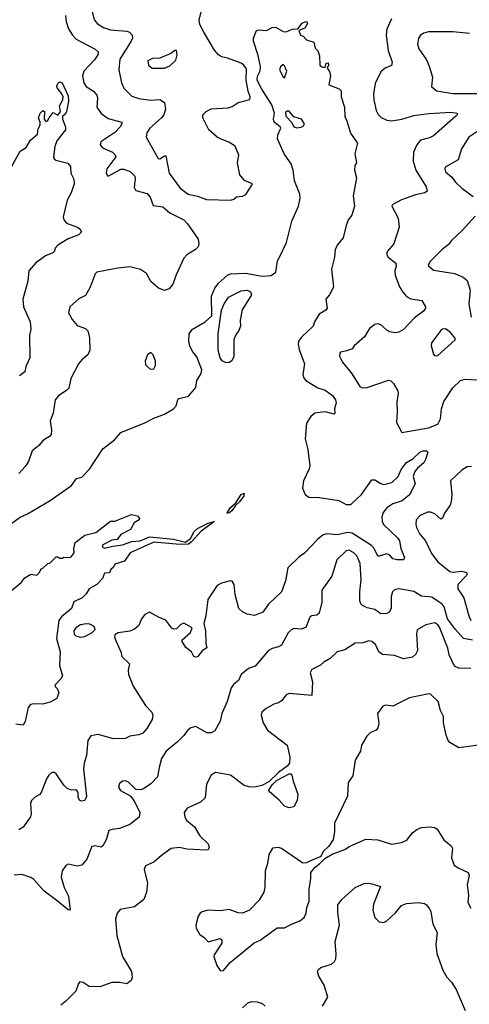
# Model space of a CAD drawing. Extents: x 2133489 to 2292442, y 756223 to 916462.
# Tile 268 of 463: x 2216322 to 2219314, y 859587 to 866148. Entities that reach past the tile are written whole.
import ezdxf

# ---------------------------------------------------------------- set-up
doc = ezdxf.new("R2010")
doc.units = 0

msp = doc.modelspace()

# ---------------------------------------------------------------- linework, layer by layer
at = {"layer": '0CON20XD'}
for points in [[(2216787.7, 866265), (2216817.3, 866147.3), (2216840.6, 866120.6), (2216880, 866095), (2216925, 866081.3), (2217035, 866072.7), (2217051.4, 866065), (2217070, 866045), (2217073.3, 866025), (2217064.5, 866005), (2216987.9, 865885), (2216981.2, 865815), (2216998.2, 865728.2), (2217015, 865691.4), (2217069.1, 865639.1), (2217113.7, 865623.7), (2217195, 865612.9), (2217255, 865615.6), (2217285.5, 865595.5), (2217291.7, 865551.7), (2217280.4, 865515), (2217265, 865494.4), (2217186.9, 865425), (2217167.1, 865395), (2217164.2, 865365), (2217242.8, 865222.8), (2217255, 865221.4), (2217285, 865241.4), (2217295, 865242), (2217316.2, 865125), (2217388.9, 865025), (2217442, 864985), (2217505, 864972.1), (2217565, 864950.6), (2217725, 864945.8), (2217746.7, 864953.3), (2217765, 864968.8), (2217805, 864972.9), (2217825.6, 864984.4), (2217867.5, 865045), (2217870, 865055), (2217817.5, 865077.5), (2217787.5, 865115), (2217771.1, 865195), (2217780, 865245), (2217754.7, 865304.7), (2217712.4, 865332.4), (2217661.4, 865351.4), (2217635, 865364.6), (2217579.6, 865415), (2217540, 865495), (2217541.4, 865515), (2217562.7, 865537.3), (2217595, 865554.5), (2217708.8, 865561.2), (2217735, 865570.4), (2217775, 865596.9), (2217853.3, 865616.7), (2217856.2, 865633.8), (2217841.7, 865671.7), (2217827.9, 865745), (2217831.7, 865821.7), (2217814, 865845), (2217795, 865857.8), (2217705, 865892.7), (2217665, 865900.8), (2217643.7, 865913.7), (2217618.8, 865945), (2217547.1, 866065), (2217520.3, 866115), (2217516.1, 866145), (2217535, 866227.5)], [(2216626.9, 866175), (2216631.1, 866135), (2216647.4, 866087.4), (2216673.5, 866045), (2216698.3, 866018.3), (2216825, 865951.4), (2216844.2, 865935), (2216841.9, 865915), (2216819.2, 865880.8), (2216748.1, 865805), (2216740, 865775), (2216748, 865728), (2216765, 865703.1), (2216812.1, 865672.1), (2216834.4, 865645), (2216838.9, 865625), (2216834.3, 865565), (2216864.1, 865524.1), (2216910.4, 865490.4), (2217002, 865465), (2217002.5, 865455), (2216990, 865435), (2216954.2, 865395.8), (2216862.5, 865335), (2216858, 865315), (2216872, 865295), (2216940, 865265), (2216957.9, 865247.9), (2216962, 865235), (2216902.5, 865155), (2216898.3, 865128.3), (2216905, 865107.5), (2216915, 865106.7), (2216995, 865151.9), (2217015, 865153.1), (2217057.2, 865137.2), (2217086.9, 865105), (2217090, 865085), (2217083, 865033), (2217095, 865010), (2217170.2, 864990.2), (2217190, 864965), (2217209.2, 864909.2), (2217275, 864901.1), (2217320.5, 864860.5), (2217413.8, 864815), (2217438.3, 864788.3), (2217509.4, 864685), (2217514.1, 864655.9), (2217508.8, 864635), (2217492.3, 864617.7), (2217435, 864581.2), (2217415, 864558.8), (2217362.2, 864447.8), (2217341.9, 864385), (2217316.2, 864355), (2217285, 864344.2), (2217245, 864360), (2217195, 864404), (2217166.7, 864456.7), (2217125, 864484.4), (2217055, 864500.8), (2216975, 864492.5), (2216835, 864465.7), (2216824.3, 864455), (2216791.1, 864365), (2216759.3, 864310.7), (2216715, 864287.1), (2216656.2, 864235), (2216646.2, 864195), (2216670.5, 864150.5), (2216705, 864110.8), (2216760.3, 864090.3), (2216774.3, 864075), (2216787.3, 864027.3), (2216788, 863945), (2216775.8, 863915), (2216735, 863882), (2216712.9, 863855), (2216663, 863757), (2216647.9, 863692.1), (2216633.6, 863676.4), (2216581.2, 863645), (2216558, 863615), (2216544.2, 863525.8), (2216525.6, 863475), (2216533.3, 863415), (2216530.6, 863385), (2216520.2, 863369.8), (2216494.2, 863355), (2216475, 863342.9), (2216450, 863310), (2216404.7, 863275.3), (2216379.5, 863205), (2216359.2, 863170.8), (2216315, 863124)], [(2217963.1, 866076.9), (2218001.2, 866095), (2218025, 866097.9), (2218075, 866070), (2218095, 866066.7), (2218135, 866086), (2218172.5, 866087.5), (2218202.5, 866125), (2218225, 866136.2), (2218233, 866133), (2218237, 866123), (2218219.3, 866090.7), (2218180, 866075), (2218190, 866045), (2218208.3, 866038.3), (2218230, 866015), (2218278.3, 865998.3), (2218288.3, 865958.3), (2218305, 865940), (2218317, 865907), (2218320, 865845), (2218333, 865833), (2218355, 865830), (2218361.7, 865858.3), (2218375, 865860), (2218376.7, 865845), (2218367.5, 865825), (2218382.7, 865802.7), (2218390, 865775), (2218380, 865715), (2218447.9, 865687.9), (2218460, 865675), (2218460, 865635), (2218484.3, 865565), (2218485, 865502.5), (2218499.2, 865475), (2218523.1, 865393.1), (2218570, 865325), (2218552.5, 865255), (2218563.3, 865195), (2218552.9, 865177.1), (2218549.2, 865145), (2218564, 865095), (2218541.8, 864975), (2218550, 864905), (2218533.1, 864845), (2218508.5, 864815), (2218494.2, 864775.8), (2218475.4, 864694.6), (2218434.7, 864645), (2218420.3, 864615), (2218417.4, 864565), (2218397.7, 864485), (2218410, 864365), (2218384, 864315), (2218358.6, 864285), (2218368.2, 864225), (2218358.5, 864211.5), (2218315, 864186), (2218283.8, 864135), (2218273.8, 864105), (2218197.8, 864032.2), (2218177.8, 864005), (2218174.4, 863985), (2218181.1, 863951.1), (2218217.1, 863855), (2218205.8, 863785), (2218210, 863765), (2218226.2, 863745), (2218305, 863696), (2218355, 863680), (2218404.2, 863644.2), (2218424, 863615), (2218428.8, 863595), (2218417.5, 863555), (2218420, 863525), (2218415, 863520), (2218354.3, 863534.3), (2218285, 863527.1), (2218258.1, 863505), (2218230.6, 863459.4), (2218221.8, 863355), (2218240.3, 863285), (2218251.5, 863175), (2218248.8, 863155), (2218210.5, 863075), (2218204.4, 863025.6), (2218221.1, 862985), (2218245, 862967.5), (2218316.2, 862963.8), (2218444.7, 862944.7), (2218495, 862918.2), (2218525, 862918), (2218596.9, 862985), (2218665, 863082), (2218685, 863082.9), (2218725, 863056.7), (2218745, 863050.9), (2218797.1, 863065), (2218841.2, 863105), (2218859.4, 863150.6), (2218895, 863198.5), (2218938.3, 863221.7), (2218985, 863265.3), (2219005, 863275.3), (2219030, 863275), (2219036.7, 863266.7), (2219022.9, 863217.1), (2219010.8, 863195), (2218969.5, 863160.5), (2218952.2, 863137.8), (2218941.1, 863105), (2218952.5, 863055), (2218915, 862981.5), (2218867, 862943), (2218805, 862922), (2218764.4, 862895.6), (2218739.6, 862865), (2218732.7, 862835), (2218733.9, 862805), (2218743.8, 862785), (2218835.7, 862695), (2218848.6, 862675), (2218858.8, 862625), (2218882.5, 862565), (2218875, 862550), (2218832, 862548), (2218805, 862554.6), (2218785, 862580.8), (2218765, 862590), (2218715, 862572.5), (2218705, 862574), (2218680.9, 862625), (2218663.6, 862645), (2218535, 862726.1), (2218505, 862730.7), (2218435, 862716.1), (2218365, 862722.7), (2218340.6, 862715), (2218303.5, 862685), (2218216.9, 862593.1), (2218180.7, 862569.3), (2218107.1, 862495), (2218091.7, 862408.3), (2218063.8, 862335), (2217977.3, 862252.7), (2217940.3, 862199.7), (2217885, 862178.8), (2217835, 862188), (2217805, 862202.5), (2217779.2, 862225), (2217755, 862317.5), (2217748.6, 862385), (2217735.8, 862405.8), (2217725, 862408), (2217665, 862392.9), (2217635, 862378), (2217573.3, 862285), (2217561.1, 862175), (2217547.5, 862125), (2217558.9, 862075), (2217561.3, 861991.3), (2217568, 861962), (2217535, 861942), (2217505, 861903.1), (2217495, 861899.4), (2217480, 861905), (2217464, 861935), (2217427.1, 861965), (2217403.3, 862005), (2217403.3, 862016.7), (2217457.5, 862065), (2217470, 862095), (2217415, 862127.5), (2217395, 862117.5), (2217365, 862090), (2217347, 862087), (2217334.2, 862094.2), (2217295, 862146.7), (2217245, 862166.7), (2217185, 862201.2), (2217153.8, 862185), (2217132, 862155), (2217115, 862111.2), (2217085, 862086), (2217055, 862074), (2216977.7, 862062.3), (2216955, 862050), (2216952.5, 862035), (2216958.8, 862015), (2216994, 861935), (2217000.8, 861905), (2217052.9, 861855), (2217044.3, 861814.3), (2217045.7, 861785), (2217076.4, 861706.4), (2217159.4, 861579.4), (2217202, 861535), (2217207.5, 861515), (2217204.3, 861485.7), (2217168.6, 861425), (2217142, 861395), (2217115, 861383.1), (2217055, 861374), (2217025, 861358.8), (2216945, 861355.8), (2216845, 861384.5), (2216794.5, 861375.5), (2216774.5, 861345.5), (2216765.6, 861245), (2216750, 861195), (2216746.9, 861156.9), (2216767.4, 860972.6), (2216755, 860945.7), (2216735, 860940), (2216721.4, 860945), (2216710.6, 860965), (2216711.2, 860995), (2216705, 861010), (2216695, 861016.7), (2216665, 861013.8), (2216635, 861027.5), (2216615, 861047.5), (2216565, 861123.8), (2216552.3, 861132.3), (2216535, 861132), (2216515, 861113.8), (2216501.1, 861088.9), (2216467.6, 861002.4), (2216455, 860986.2), (2216422.7, 860967.3), (2216400, 860945), (2216392.9, 860925), (2216398.8, 860855), (2216394.2, 860835.8), (2216345, 860766.7), (2216315, 860750)], [(2218795.5, 866154.5), (2218765.7, 866085), (2218761.4, 866045), (2218773.2, 865943.2), (2218800.8, 865865), (2218795, 865844), (2218754, 865825), (2218725, 865800.8), (2218687.6, 865722.4), (2218676.2, 865655), (2218678.5, 865615), (2218693.8, 865543.8), (2218707.4, 865517.4), (2218727.3, 865497.3), (2218765, 865478.5), (2218795, 865473.8), (2218865, 865484.7), (2218945, 865509.2), (2219045, 865522.9), (2219191.4, 865531.4), (2219232.5, 865525), (2219232.5, 865515), (2219223.3, 865505), (2219074.7, 865375.3), (2219049.8, 865360.2), (2218990, 865345), (2218965, 865314.2), (2218941.8, 865265), (2218939.5, 865205), (2218957.1, 865145), (2219025.6, 865035), (2219033.3, 865005), (2219017.5, 864995), (2218955, 864980.9), (2218862.2, 864947.8), (2218801.2, 864915), (2218798, 864905), (2218840.4, 864825), (2218847.3, 864765), (2218810.6, 864655), (2218770, 864605), (2218763.8, 864585), (2218773.8, 864565), (2218824, 864525), (2218828, 864505), (2218819.1, 864475), (2218821.1, 864445), (2218848.3, 864368.3), (2218871.7, 864331.7), (2218895, 864303.3), (2218925, 864287.3), (2218996.8, 864276.8), (2219021.2, 864235), (2219021.2, 864225), (2219008, 864205), (2218948.5, 864161.5), (2218875.4, 864084.6), (2218845, 864065.6), (2218817.9, 864062.1), (2218785, 864068.9), (2218765, 864079.4), (2218725, 864115.6), (2218705, 864121.9), (2218685, 864116.9), (2218649.9, 864090.1), (2218616.2, 864033.8), (2218548, 863975), (2218534, 863955), (2218498.9, 863941.1), (2218457.7, 863932.3), (2218451.2, 863925), (2218450, 863905), (2218470, 863865), (2218535.3, 863785.3), (2218585, 863703.3), (2218605, 863695.5), (2218635, 863696.5), (2218775, 863746.7), (2218792.1, 863742.1), (2218810, 863725), (2218837.1, 863675), (2218841.1, 863655), (2218830.4, 863605), (2218834.5, 863535), (2218829.2, 863465), (2218865, 863397.5), (2219041.4, 863428.6), (2219105, 863452.2), (2219122.3, 863487.7), (2219128.4, 863555), (2219145.2, 863604.8), (2219204.5, 863695), (2219255.4, 863744.6), (2219286.3, 863753.7), (2219365, 863748.5)], [(2216195, 862739.4), (2216325, 862833.6), (2216374.2, 862855), (2216525, 862944.8), (2216666.3, 863043.7), (2216699.6, 863090.4), (2216735, 863100.4), (2216786.5, 863153.5), (2216875, 863289.2), (2216952, 863348), (2216995, 863396.7), (2217155, 863461.4), (2217215, 863492.9), (2217285, 863519.4), (2217345.2, 863554.8), (2217363.9, 863575), (2217373.3, 863615), (2217381.2, 863625), (2217445, 863638.8), (2217495, 863697.5), (2217500, 863745), (2217529.1, 863790.9), (2217534, 863815), (2217501.2, 863901.2), (2217474, 863935), (2217455, 863972.5), (2217446.9, 864005), (2217449.4, 864055), (2217472, 864085), (2217555, 864134.3), (2217601.2, 864175), (2217598.2, 864305), (2217621.3, 864358.7), (2217645, 864393.3), (2217704.2, 864445.8), (2217725, 864453.8), (2217825, 864459.5), (2217935, 864438.6), (2217995, 864442.9), (2218025.8, 864465), (2218037.7, 864542.3), (2218050, 864565), (2218097, 864663), (2218132.7, 864805), (2218178.1, 864905), (2218188.9, 864958.9), (2218185.5, 864985), (2218150.9, 865075), (2218142.2, 865145), (2218127.3, 865187.3), (2218081.9, 865255), (2218037.1, 865355), (2218039.7, 865380.3), (2218059.2, 865425), (2218056, 865435), (2218015, 865466), (2218010.4, 865485), (2218017.5, 865525), (2217999.7, 865579.7), (2217932.3, 865685), (2217902.4, 865745), (2217905, 865772), (2217921.7, 865808.3), (2217923.8, 865835), (2217909.1, 865909.1), (2217877.5, 866005), (2217877.5, 866025), (2217897.5, 866075), (2217915, 866080), (2217963.1, 866076.9)], [(2219315, 866057.1), (2219205, 866067.9), (2219043.3, 866066.7), (2219011.2, 866058.8), (2218990, 866045), (2218975.6, 866024.4), (2218969.4, 865985), (2218977.8, 865955), (2219029.8, 865879.8), (2219047.4, 865837.4), (2219068.9, 865765), (2219062.7, 865702.7), (2219094.5, 865674.5), (2219205, 865657.3), (2219365, 865656.4)], [(2217285, 865824.3), (2217320.3, 865839.7), (2217360.9, 865879.1), (2217370, 865915), (2217365, 865942.5), (2217355, 865943.3), (2217326.9, 865923.1), (2217255, 865890.8), (2217205, 865890), (2217173.8, 865875), (2217178.8, 865845), (2217202.5, 865825), (2217285, 865824.3)], [(2218085, 865760), (2218098.8, 865805), (2218085, 865840), (2218075, 865850), (2218057, 865833), (2218051.2, 865815), (2218075, 865767.5), (2218085, 865760)], [(2216245, 865127.5), (2216325, 865272.5), (2216365, 865296.7), (2216394, 865346), (2216440, 865385), (2216445, 865420), (2216458.8, 865445), (2216458.8, 865465), (2216448, 865495), (2216458.8, 865525), (2216475, 865542.5), (2216487, 865537), (2216483.8, 865485), (2216495, 865470), (2216506.4, 865473.6), (2216517.5, 865495), (2216545, 865530), (2216575, 865512.5), (2216592.5, 865535), (2216587.5, 865575), (2216608.8, 865615), (2216610, 865635), (2216602.5, 865655), (2216571.2, 865695), (2216568.8, 865705), (2216576.1, 865723.9), (2216587, 865733), (2216605, 865726.7), (2216645, 865640), (2216645.6, 865605), (2216632.5, 865535), (2216625, 865518.8), (2216606.7, 865503.3), (2216606.2, 865485), (2216625.8, 865435), (2216626, 865415), (2216569.4, 865340.6), (2216556.4, 865303.6), (2216547.1, 865235), (2216551.7, 865221.7), (2216562.9, 865212.9), (2216641.7, 865191.7), (2216660.5, 865170.5), (2216661.9, 865125), (2216681.8, 865085), (2216684.5, 865055.5), (2216663.3, 864995), (2216637.5, 864945), (2216610, 864835), (2216616, 864815), (2216633.2, 864793.2), (2216707.5, 864765), (2216722.5, 864755), (2216732.5, 864735), (2216715.9, 864714.1), (2216645, 864688.8), (2216575, 864646.2), (2216556.7, 864625), (2216553.6, 864606.4), (2216542.5, 864595), (2216492.5, 864575), (2216460.6, 864549.4), (2216430.3, 864529.7), (2216383.3, 864475), (2216376.2, 864405), (2216342, 864285), (2216348, 864235), (2216392, 864135), (2216396.2, 864085), (2216385.9, 864044.1), (2216390, 863895), (2216361.7, 863838.3), (2216355, 863801.4), (2216320.8, 863775)], [(2218165, 865427.5), (2218195, 865432), (2218209.5, 865440.5), (2218216.2, 865455), (2218196.7, 865485), (2218145, 865500), (2218115, 865537.5), (2218101.2, 865538.8), (2218090.7, 865529.3), (2218093.3, 865505), (2218133, 865463), (2218146.7, 865435), (2218165, 865427.5)], [(2219390.5, 865419.5), (2219310, 865365), (2219262.8, 865287.2), (2219239.2, 865215), (2219153.8, 865165), (2219150, 865155), (2219156.2, 865135), (2219195, 865101.4), (2219225, 865062.2), (2219265, 865024.5), (2219340.5, 864970.5)], [(2219351.7, 864838.3), (2219265.8, 864744.2), (2219195, 864677.8), (2219175, 864650.6), (2219131.9, 864615), (2219050, 864535), (2219039.5, 864509.5), (2219075, 864480), (2219216.5, 864456.5), (2219272.4, 864432.4), (2219300, 864410), (2219318.8, 864345), (2219309.7, 864255), (2219326, 864166)], [(2217695, 863860.7), (2217668.8, 863875), (2217656.4, 863895), (2217643.6, 863945), (2217642.6, 864055), (2217665, 864213.7), (2217681.5, 864255), (2217711.3, 864298.7), (2217795, 864342), (2217835.9, 864345.9), (2217858, 864335), (2217863.8, 864315), (2217802, 864215), (2217788.4, 864145), (2217790.9, 864105), (2217777.3, 864072.7), (2217756.8, 864045), (2217747, 864015), (2217746.9, 863903.1), (2217734.5, 863875.5), (2217715, 863863), (2217695, 863860.7)], [(2219085, 863907.5), (2219105, 863910), (2219220, 864015), (2219220, 864025), (2219187.5, 864065), (2219155, 864088.1), (2219135, 864086.9), (2219125, 864078), (2219062.5, 863995), (2219060.8, 863975), (2219075, 863920), (2219085, 863907.5)], [(2217190, 863820), (2217215, 863822), (2217226.3, 863843.7), (2217225, 863872.5), (2217210.8, 863915), (2217195, 863931.2), (2217173.3, 863915), (2217157.5, 863875), (2217158.3, 863848.3), (2217190, 863820)], [(2219328.1, 863171.9), (2219300.3, 863169.7), (2219265, 863147.5), (2219188, 863075), (2219197.7, 862985), (2219193.8, 862935), (2219186.9, 862913.1), (2219149.4, 862860.6), (2219135, 862826.7), (2219125, 862820), (2219085, 862855.8), (2219055, 862867.5), (2219035, 862865.8), (2218986.2, 862845), (2218961.1, 862815), (2218957.5, 862785), (2218962.1, 862765), (2218985, 862719.4), (2219022.2, 862675), (2219061.5, 862591.5), (2219103.6, 862535), (2219185, 862471.1), (2219205, 862466.8), (2219265, 862472.7), (2219294.5, 862464.5), (2219299.4, 862455), (2219295.5, 862445), (2219237.1, 862385), (2219236.9, 862355), (2219277.5, 862295), (2219310, 862175), (2219324.6, 862145)], [(2217705, 862857.5), (2217702.3, 862862.3), (2217725, 862897.5), (2217760.6, 862929.4), (2217795, 862984.4), (2217815, 862993.3), (2217813.5, 862975), (2217785, 862935.8), (2217758.6, 862911.4), (2217733.1, 862875), (2217715, 862861.8), (2217705, 862857.5)], [(2216255, 862333.3), (2216331.2, 862398.8), (2216355, 862430), (2216395, 862452.5), (2216435, 862447.5), (2216452.5, 862465), (2216465, 862490), (2216475, 862492.5), (2216510, 862525), (2216525, 862530), (2216565, 862570), (2216575, 862570), (2216585, 862560), (2216605, 862560), (2216615, 862567.5), (2216655, 862564), (2216665, 862570), (2216683.3, 862595), (2216682, 862625), (2216690, 862665), (2216755, 862713.8), (2216828.3, 862731.7), (2216925, 862806.7), (2216955, 862807.5), (2217065, 862850), (2217105, 862842.5), (2217120, 862825), (2217117.5, 862815), (2217083.6, 862796.4), (2217059.3, 862750.7), (2216995, 862717.5), (2216970, 862685), (2216935, 862680), (2216875, 862650), (2216870, 862635), (2216885, 862625.8), (2216940.8, 862640.8), (2217005, 862648.6), (2217067.9, 862672.1), (2217123.3, 862675), (2217185, 862701.2), (2217345, 862686.8), (2217425, 862667.5), (2217458.3, 862691.7), (2217483.2, 862736.8), (2217505, 862757.3), (2217575, 862794), (2217618, 862805), (2217529.1, 862740.9), (2217465, 862668.2), (2217445, 862653.9), (2217388.2, 862651.8), (2217215, 862666.4), (2217056.7, 862595), (2217020, 862540), (2216955, 862520), (2216945, 862500), (2216927.5, 862485), (2216918.3, 862461.7), (2216885, 862460), (2216872.5, 862425), (2216836, 862384), (2216785, 862356.7), (2216765, 862322.5), (2216737.5, 862295), (2216681.7, 862268.3), (2216666.7, 862225), (2216600.1, 862169.9), (2216582.1, 862145), (2216566.7, 862025), (2216590.6, 861935), (2216587.5, 861845), (2216605.8, 861775), (2216595.8, 861755), (2216558.8, 861715), (2216556.7, 861705), (2216570.8, 861690.8), (2216582, 861665), (2216570, 861625), (2216525, 861601.2), (2216472.9, 861587.1), (2216415, 861590), (2216393.8, 861585), (2216379.2, 861565), (2216358.9, 861471.1), (2216345, 861446.2), (2216295, 861452.9)], [(2219335, 862014), (2219275, 862024.4), (2219222.1, 862085), (2219169, 862155), (2219146.5, 862235), (2219133.8, 862253.8), (2219065, 862301.1), (2218996.7, 862306.7), (2218945, 862337.2), (2218845, 862355.5), (2218815, 862349.2), (2218803.5, 862335), (2218793.9, 862305), (2218794.4, 862225.6), (2218779.7, 862200.3), (2218765, 862192), (2218725, 862189.2), (2218685, 862218.9), (2218635, 862229.4), (2218602.5, 862245), (2218591.5, 862255), (2218584.6, 862275), (2218584.6, 862335), (2218594.5, 862415), (2218586.7, 862525), (2218565, 862576.5), (2218545, 862596.4), (2218515, 862612.9), (2218495, 862610), (2218431.7, 862548.3), (2218398.8, 862441.2), (2218332.6, 862347.4), (2218332.6, 862267.4), (2218315.5, 862194.5), (2218299.1, 862180.9), (2218265, 862175.7), (2218252.8, 862167.2), (2218225, 862098), (2218195, 862087.1), (2218145, 862090.6), (2218125, 862081.4), (2218108.3, 862061.7), (2218065, 861980.9), (2218045, 861969.6), (2218000.8, 861959.2), (2217978, 861945), (2217889.1, 861840.9), (2217845, 861824.2), (2217795.8, 861785), (2217776.9, 861745), (2217745, 861718.1), (2217729.5, 861695), (2217702.2, 861605), (2217666.9, 861525), (2217655.5, 861474.5), (2217620.8, 861409.2), (2217595, 861395.6), (2217566.6, 861396.6), (2217495, 861437.8), (2217460.2, 861429.8), (2217437.4, 861412.6), (2217415, 861379.2), (2217372.7, 861337.3), (2217296.2, 861275), (2217264.4, 861225.6), (2217250, 861165), (2217237.8, 861102.2), (2217194.3, 861055.7), (2217145, 861022), (2217125, 861016), (2217095, 861018.8), (2217045, 861068.6), (2217025, 861076.7), (2217005, 861074.3), (2216985, 861058.8), (2216980, 861035), (2216991.7, 861011.7), (2217055.8, 860975.8), (2217082.7, 860942.7), (2217122, 860865), (2217116.2, 860835), (2217055, 860785.7), (2216985, 860758.6), (2216936.8, 860753.2), (2216915.6, 860744.4), (2216896.6, 860683.4), (2216875, 860642.5), (2216865, 860633.3), (2216825, 860643.8), (2216801.7, 860638.3), (2216767.5, 860555), (2216735, 860513.8), (2216705, 860508), (2216645, 860521.2), (2216628.8, 860511.2), (2216605, 860477.5), (2216596.9, 860435), (2216616.9, 860365), (2216646.8, 860306.8), (2216656.7, 860215), (2216645, 860217.5), (2216562.5, 860282.5), (2216485, 860340.6), (2216415, 860419.4), (2216395, 860433.3), (2216335, 860452.9), (2216285, 860447.1)], [(2219325, 861825.7), (2219245, 861827.5), (2219215, 861840.6), (2219180, 861915), (2219170.1, 861960.1), (2219115, 862100.6), (2219105, 862116.2), (2219085, 862128.5), (2219025, 862116.5), (2218967.9, 862082.1), (2218961.5, 862055), (2218968.8, 861945), (2218955, 861917.5), (2218935, 861901.4), (2218875, 861890), (2218815, 861911.1), (2218735, 861918.5), (2218710.6, 861935), (2218689.2, 861985), (2218665, 862004.2), (2218645, 862010), (2218605, 861996.2), (2218555, 861994.2), (2218485, 861950), (2218435, 861935.6), (2218387.4, 861892.6), (2218345, 861867.5), (2218323, 861847), (2218265, 861817.5), (2218254, 861795), (2218271.2, 861735), (2218266.1, 861643.9), (2218115, 861657.8), (2218095, 861648.6), (2218065, 861609.1), (2218045, 861596.7), (2218012.2, 861587.8), (2217961.1, 861558.9), (2217934.2, 861535), (2217928.8, 861515), (2217942.7, 861462.7), (2217970, 861415), (2218101.9, 861315), (2218118.5, 861235), (2218116.4, 861195), (2218101.9, 861175), (2218045, 861131.8), (2217979.4, 861070.6), (2217934.2, 861045.8), (2217895.5, 861035.5), (2217855, 861034.6), (2217815.3, 861045.3), (2217725, 861114.2), (2217625, 861132), (2217595.6, 861114.4), (2217565.8, 861055), (2217555, 860963.8), (2217525.5, 860934.5), (2217435.7, 860894.3), (2217415.8, 860865), (2217420.8, 860835), (2217432.5, 860815), (2217485, 860769.2), (2217520.6, 860710.6), (2217575, 860656.2), (2217583.3, 860635), (2217575, 860617.5), (2217565.8, 860614.2), (2217435, 860620.5), (2217385, 860632.5), (2217330, 860625), (2217265, 860579.4), (2217215, 860534.3), (2217159.5, 860510.5), (2217150, 860485), (2217173.3, 860395), (2217166.4, 860335), (2217148.6, 860285), (2217085, 860236.9), (2216991.3, 860218.7), (2216970, 860195), (2216959.4, 860155), (2216967.5, 860045), (2217006.4, 859906.4), (2217066.7, 859805), (2217070, 859765), (2217062.5, 859745), (2217035, 859723.8), (2216985, 859732), (2216935, 859732), (2216854.1, 859704.1), (2216785, 859706.2), (2216745, 859733.3), (2216723, 859737), (2216712.5, 859725), (2216696.1, 859673.9), (2216628.3, 859608.3)], [(2216725, 862034.6), (2216755, 862038.9), (2216803.8, 862065), (2216823.3, 862085), (2216816.7, 862105), (2216789.3, 862119.3), (2216763.2, 862123.2), (2216726.2, 862115), (2216695, 862095.5), (2216682.5, 862075), (2216684.7, 862054.7), (2216695, 862041.9), (2216725, 862034.6)], [(2219375, 861314.2), (2219245, 861296), (2219185, 861331.2), (2219172.5, 861345), (2219159.7, 861379.7), (2219143, 861463), (2219141.1, 861505), (2219121.9, 861545), (2219107.5, 861605), (2219055, 861653.3), (2219045, 861656.2), (2218915, 861628.6), (2218805, 861574.2), (2218755, 861580.8), (2218738.8, 861575), (2218702.5, 861525), (2218711.9, 861458.1), (2218705, 861430), (2218693.8, 861415), (2218654.6, 861395.4), (2218632.5, 861375), (2218596, 861315), (2218590, 861275), (2218553.8, 861215), (2218539.7, 861110.3), (2218508, 861065), (2218502.5, 860975), (2218417.5, 860795), (2218417, 860737), (2218407.5, 860685), (2218378, 860642), (2218341.2, 860605), (2218325, 860572.5), (2218257.1, 860542.9), (2218230.5, 860529.5), (2218205, 860528), (2218065, 860626), (2218045, 860631.2), (2218003, 860627), (2217978.8, 860585), (2217971.2, 860525), (2217956.2, 860475), (2217953.9, 860366.1), (2217946, 860335), (2217915, 860281.2), (2217852, 860215), (2217805, 860194), (2217775, 860196.2), (2217715, 860218), (2217655, 860210), (2217576.1, 860213.9), (2217536.1, 860203.9), (2217523.3, 860195), (2217510, 860175), (2217493.9, 860113.9), (2217496.2, 860095), (2217518, 860055), (2217550.9, 860030.9), (2217575, 860003.8), (2217655, 860026), (2217668, 860018), (2217666, 859995), (2217615, 859917.5), (2217613.3, 859905), (2217633.3, 859845), (2217655, 859812.5), (2217675, 859810)], [(2218115, 860896.9), (2218085, 860907.5), (2218048.2, 860948.2), (2217980.8, 861005), (2217980, 861015), (2218000.9, 861049.1), (2218031.5, 861078.5), (2218115, 861122.2), (2218125, 861122.9), (2218133.6, 861113.6), (2218141.1, 861075), (2218172.6, 860987.4), (2218168.2, 860945), (2218145, 860904), (2218115, 860896.9)], [(2217675, 859810), (2217722.5, 859865), (2217883, 859997), (2217922.5, 860015), (2218034.1, 860095.9), (2218085, 860096.7), (2218125, 860120), (2218186.1, 860143.9), (2218215, 860166.7), (2218228, 860195), (2218233.3, 860233.3), (2218248, 860275), (2218247.1, 860355), (2218260, 860425), (2218260, 860465), (2218287.9, 860502.1), (2218320, 860525), (2218351.7, 860558.3), (2218402.1, 860587.9), (2218485, 860618), (2218515, 860639.2), (2218625, 860686.9), (2218705, 860683.5), (2218795, 860654.4), (2218862.5, 860665), (2218897.9, 860682.1), (2218935, 860730.8), (2218965, 860753.1), (2218995, 860764.4), (2219050.9, 860769.1), (2219085, 860765.7), (2219100, 860755), (2219145, 860683.8), (2219192.3, 860642.3), (2219201.2, 860625), (2219194.2, 860564.2), (2219213.8, 860515), (2219235, 860498), (2219306.2, 860465), (2219312, 860445), (2219299.4, 860385), (2219309.4, 860315), (2219304, 860265), (2219325, 860227.5)], [(2218336.2, 859575), (2218373.3, 859635), (2218348.9, 859715), (2218312.9, 859775), (2218304, 859805), (2218309.7, 859820.3), (2218325, 859832), (2218396.3, 859853.7), (2218416.9, 859873.1), (2218425, 859890), (2218428.7, 859921.3), (2218420.8, 860005), (2218450.4, 860115), (2218438.5, 860198.5), (2218439.2, 860250.8), (2218465.8, 860285), (2218555, 860365.7), (2218615, 860392.9), (2218644.1, 860394.1), (2218673, 860387), (2218723, 860373), (2218677.1, 860255), (2218671.5, 860215), (2218684.4, 860165), (2218715, 860135.8), (2218745, 860132.5), (2218765, 860142.5), (2218823.6, 860196.4), (2218863.6, 860246.4), (2218895, 860258.6), (2218975, 860265.8), (2219015, 860258), (2219029.7, 860249.7), (2219046.6, 860226.6), (2219056.9, 860205), (2219070.7, 860120.7), (2219100, 860065), (2219091.4, 859985), (2219098, 859925), (2219138, 859815), (2219165, 859767.5), (2219195.8, 859735.8), (2219225.7, 859685.7), (2219286.6, 859546.6)], [(2216628.3, 859608.3), (2216595, 859582.5)], [(2217805, 859563.8), (2217845, 859600), (2217866.1, 859606.1), (2217903, 859603), (2217935, 859593.3), (2217955.7, 859575.7)]]:
    msp.add_lwpolyline(points, dxfattribs=at)

doc.saveas('drawing.dxf')
